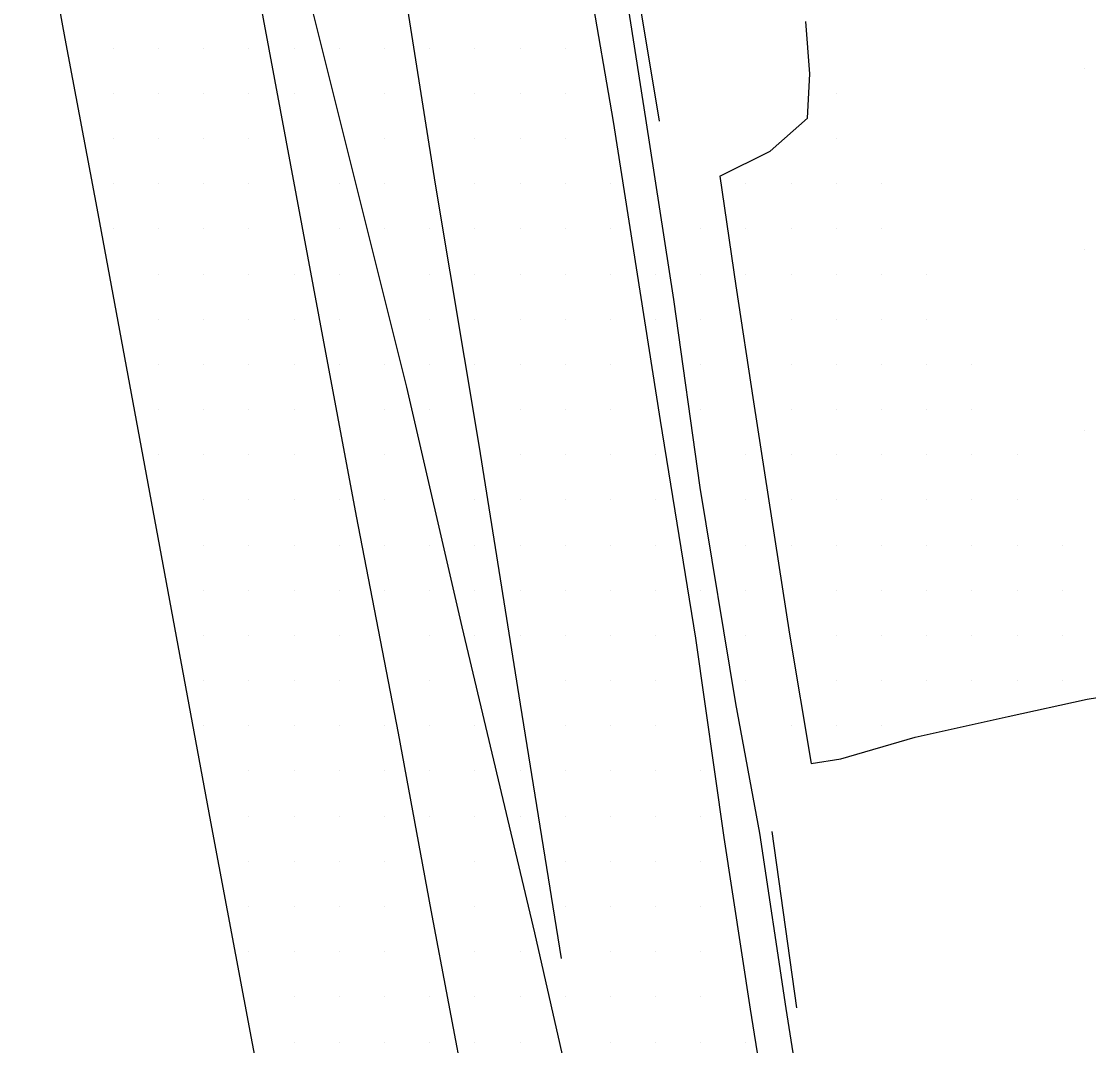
# Model space of a CAD drawing. Extents: x 1762120 to 1766775, y 709485 to 712965.
# Drawn here: x 1763881.2 to 1763940.2, y 712156 to 712212.7 of the extents above; entities that cross this region are included whole.
import ezdxf

# ---------------------------------------------------------------- set-up
doc = ezdxf.new("R2010")
doc.units = 0
for name, color, linetype in [('Exist DTM Drainline', 7, 'Continuous'), ('Exist DTM QL2 LIDAR Elevation Point', 7, 'Continuous'), ('Exist DTM Scan Elevation Point', 7, 'Continuous'), ('Exist Roads Change in Surface', 7, 'Continuous'), ('Exist Roads Curbs', 7, 'Continuous'), ('Exist Roads EOP', 7, 'Continuous'), ('Exist Roads EOT', 7, 'Continuous')]:
    doc.layers.add(name, color=color, linetype=linetype)

msp = doc.modelspace()

# ---------------------------------------------------------------- linework, layer by layer
at = {"layer": 'Exist DTM Drainline'}
for points in [[(1763915.713, 712207.354), (1763913.373, 712222.32), (1763910.997, 712237.034), (1763909.632, 712244.914)], [(1763922.013, 712167.811), (1763920.693, 712174.984), (1763918.718, 712186.93), (1763917.264, 712197.34), (1763915.713, 712207.354)], [(1763923.48, 712158.097), (1763922.013, 712167.811)], [(1763928.121, 712128.704), (1763923.48, 712158.097)]]:
    msp.add_lwpolyline(points, dxfattribs=at)
at = {"layer": 'Exist DTM QL2 LIDAR Elevation Point'}
for p, q in [((1763939.976, 712210.118), (1763939.976, 712210.118)), ((1763939.976, 712200.117), (1763939.976, 712200.117)), ((1763939.976, 712190.116), (1763939.976, 712190.116))]:
    msp.add_line(p, q, dxfattribs=at)
at = {"layer": 'Exist DTM Scan Elevation Point'}
for p, q in [((1763886.25, 712211.25), (1763886.25, 712211.25)), ((1763888.75, 712211.25), (1763888.75, 712211.25)), ((1763891.25, 712211.25), (1763891.25, 712211.25)), ((1763893.75, 712211.25), (1763893.75, 712211.25)), ((1763896.25, 712211.25), (1763896.25, 712211.25)), ((1763898.75, 712211.25), (1763898.75, 712211.25)), ((1763901.25, 712211.25), (1763901.25, 712211.25)), ((1763903.75, 712211.25), (1763903.75, 712211.25)), ((1763906.25, 712211.25), (1763906.25, 712211.25)), ((1763908.75, 712211.25), (1763908.75, 712211.25)), ((1763911.25, 712211.25), (1763911.25, 712211.25)), ((1763886.25, 712208.75), (1763886.25, 712208.75)), ((1763888.75, 712208.75), (1763888.75, 712208.75)), ((1763891.25, 712208.75), (1763891.25, 712208.75)), ((1763893.75, 712208.75), (1763893.75, 712208.75)), ((1763896.25, 712208.75), (1763896.25, 712208.75)), ((1763901.25, 712208.75), (1763901.25, 712208.75)), ((1763906.25, 712208.75), (1763906.25, 712208.75)), ((1763908.75, 712208.75), (1763908.75, 712208.75)), ((1763911.25, 712208.75), (1763911.25, 712208.75)), ((1763926.25, 712208.75), (1763926.25, 712208.75)), ((1763886.25, 712206.25), (1763886.25, 712206.25)), ((1763888.75, 712206.25), (1763888.75, 712206.25)), ((1763891.25, 712206.25), (1763891.25, 712206.25)), ((1763893.75, 712206.25), (1763893.75, 712206.25)), ((1763901.25, 712206.25), (1763901.25, 712206.25)), ((1763906.25, 712206.25), (1763906.25, 712206.25)), ((1763908.75, 712206.25), (1763908.75, 712206.25)), ((1763911.25, 712206.25), (1763911.25, 712206.25)), ((1763926.25, 712206.25), (1763926.25, 712206.25)), ((1763886.25, 712203.75), (1763886.25, 712203.75)), ((1763888.75, 712203.75), (1763888.75, 712203.75)), ((1763891.25, 712203.75), (1763891.25, 712203.75)), ((1763893.75, 712203.75), (1763893.75, 712203.75)), ((1763898.75, 712203.75), (1763898.75, 712203.75)), ((1763901.25, 712203.75), (1763901.25, 712203.75)), ((1763906.25, 712203.75), (1763906.25, 712203.75)), ((1763908.75, 712203.75), (1763908.75, 712203.75)), ((1763911.25, 712203.75), (1763911.25, 712203.75)), ((1763913.75, 712203.75), (1763913.75, 712203.75)), ((1763921.25, 712203.75), (1763921.25, 712203.75)), ((1763923.75, 712203.75), (1763923.75, 712203.75)), ((1763926.25, 712203.75), (1763926.25, 712203.75)), ((1763928.75, 712203.75), (1763928.75, 712203.75)), ((1763886.25, 712201.25), (1763886.25, 712201.25)), ((1763888.75, 712201.25), (1763888.75, 712201.25)), ((1763891.25, 712201.25), (1763891.25, 712201.25)), ((1763893.75, 712201.25), (1763893.75, 712201.25)), ((1763898.75, 712201.25), (1763898.75, 712201.25)), ((1763901.25, 712201.25), (1763901.25, 712201.25)), ((1763903.75, 712201.25), (1763903.75, 712201.25)), ((1763906.25, 712201.25), (1763906.25, 712201.25)), ((1763908.75, 712201.25), (1763908.75, 712201.25)), ((1763911.25, 712201.25), (1763911.25, 712201.25)), ((1763913.75, 712201.25), (1763913.75, 712201.25)), ((1763918.75, 712201.25), (1763918.75, 712201.25)), ((1763921.25, 712201.25), (1763921.25, 712201.25)), ((1763923.75, 712201.25), (1763923.75, 712201.25)), ((1763926.25, 712201.25), (1763926.25, 712201.25)), ((1763928.75, 712201.25), (1763928.75, 712201.25)), ((1763888.75, 712198.75), (1763888.75, 712198.75)), ((1763891.25, 712198.75), (1763891.25, 712198.75)), ((1763893.75, 712198.75), (1763893.75, 712198.75)), ((1763896.25, 712198.75), (1763896.25, 712198.75)), ((1763898.75, 712198.75), (1763898.75, 712198.75)), ((1763903.75, 712198.75), (1763903.75, 712198.75)), ((1763906.25, 712198.75), (1763906.25, 712198.75)), ((1763908.75, 712198.75), (1763908.75, 712198.75)), ((1763911.25, 712198.75), (1763911.25, 712198.75)), ((1763913.75, 712198.75), (1763913.75, 712198.75)), ((1763916.25, 712198.75), (1763916.25, 712198.75)), ((1763918.75, 712198.75), (1763918.75, 712198.75)), ((1763921.25, 712198.75), (1763921.25, 712198.75)), ((1763923.75, 712198.75), (1763923.75, 712198.75)), ((1763926.25, 712198.75), (1763926.25, 712198.75)), ((1763928.75, 712198.75), (1763928.75, 712198.75)), ((1763931.25, 712198.75), (1763931.25, 712198.75)), ((1763888.75, 712196.25), (1763888.75, 712196.25)), ((1763891.25, 712196.25), (1763891.25, 712196.25)), ((1763893.75, 712196.25), (1763893.75, 712196.25)), ((1763896.25, 712196.25), (1763896.25, 712196.25)), ((1763898.75, 712196.25), (1763898.75, 712196.25)), ((1763903.75, 712196.25), (1763903.75, 712196.25)), ((1763906.25, 712196.25), (1763906.25, 712196.25)), ((1763908.75, 712196.25), (1763908.75, 712196.25)), ((1763911.25, 712196.25), (1763911.25, 712196.25)), ((1763913.75, 712196.25), (1763913.75, 712196.25)), ((1763916.25, 712196.25), (1763916.25, 712196.25)), ((1763918.75, 712196.25), (1763918.75, 712196.25)), ((1763923.75, 712196.25), (1763923.75, 712196.25)), ((1763926.25, 712196.25), (1763926.25, 712196.25)), ((1763928.75, 712196.25), (1763928.75, 712196.25)), ((1763931.25, 712196.25), (1763931.25, 712196.25)), ((1763888.75, 712193.75), (1763888.75, 712193.75)), ((1763891.25, 712193.75), (1763891.25, 712193.75)), ((1763893.75, 712193.75), (1763893.75, 712193.75)), ((1763896.25, 712193.75), (1763896.25, 712193.75)), ((1763898.75, 712193.75), (1763898.75, 712193.75)), ((1763901.25, 712193.75), (1763901.25, 712193.75)), ((1763903.75, 712193.75), (1763903.75, 712193.75)), ((1763906.25, 712193.75), (1763906.25, 712193.75)), ((1763908.75, 712193.75), (1763908.75, 712193.75)), ((1763911.25, 712193.75), (1763911.25, 712193.75)), ((1763913.75, 712193.75), (1763913.75, 712193.75)), ((1763918.75, 712193.75), (1763918.75, 712193.75)), ((1763923.75, 712193.75), (1763923.75, 712193.75)), ((1763926.25, 712193.75), (1763926.25, 712193.75)), ((1763928.75, 712193.75), (1763928.75, 712193.75)), ((1763931.25, 712193.75), (1763931.25, 712193.75)), ((1763933.75, 712193.75), (1763933.75, 712193.75)), ((1763888.75, 712191.25), (1763888.75, 712191.25)), ((1763891.25, 712191.25), (1763891.25, 712191.25)), ((1763893.75, 712191.25), (1763893.75, 712191.25)), ((1763896.25, 712191.25), (1763896.25, 712191.25)), ((1763901.25, 712191.25), (1763901.25, 712191.25)), ((1763903.75, 712191.25), (1763903.75, 712191.25)), ((1763908.75, 712191.25), (1763908.75, 712191.25)), ((1763911.25, 712191.25), (1763911.25, 712191.25)), ((1763913.75, 712191.25), (1763913.75, 712191.25)), ((1763918.75, 712191.25), (1763918.75, 712191.25)), ((1763923.75, 712191.25), (1763923.75, 712191.25)), ((1763926.25, 712191.25), (1763926.25, 712191.25)), ((1763928.75, 712191.25), (1763928.75, 712191.25)), ((1763931.25, 712191.25), (1763931.25, 712191.25)), ((1763933.75, 712191.25), (1763933.75, 712191.25)), ((1763888.75, 712188.75), (1763888.75, 712188.75)), ((1763891.25, 712188.75), (1763891.25, 712188.75)), ((1763893.75, 712188.75), (1763893.75, 712188.75)), ((1763896.25, 712188.75), (1763896.25, 712188.75)), ((1763901.25, 712188.75), (1763901.25, 712188.75)), ((1763908.75, 712188.75), (1763908.75, 712188.75)), ((1763911.25, 712188.75), (1763911.25, 712188.75)), ((1763913.75, 712188.75), (1763913.75, 712188.75)), ((1763916.25, 712188.75), (1763916.25, 712188.75)), ((1763921.25, 712188.75), (1763921.25, 712188.75)), ((1763923.75, 712188.75), (1763923.75, 712188.75)), ((1763926.25, 712188.75), (1763926.25, 712188.75)), ((1763928.75, 712188.75), (1763928.75, 712188.75)), ((1763931.25, 712188.75), (1763931.25, 712188.75)), ((1763933.75, 712188.75), (1763933.75, 712188.75)), ((1763936.25, 712188.75), (1763936.25, 712188.75)), ((1763891.25, 712186.25), (1763891.25, 712186.25)), ((1763893.75, 712186.25), (1763893.75, 712186.25)), ((1763896.25, 712186.25), (1763896.25, 712186.25)), ((1763898.75, 712186.25), (1763898.75, 712186.25)), ((1763901.25, 712186.25), (1763901.25, 712186.25)), ((1763906.25, 712186.25), (1763906.25, 712186.25)), ((1763908.75, 712186.25), (1763908.75, 712186.25)), ((1763911.25, 712186.25), (1763911.25, 712186.25)), ((1763913.75, 712186.25), (1763913.75, 712186.25)), ((1763916.25, 712186.25), (1763916.25, 712186.25)), ((1763921.25, 712186.25), (1763921.25, 712186.25)), ((1763923.75, 712186.25), (1763923.75, 712186.25)), ((1763926.25, 712186.25), (1763926.25, 712186.25)), ((1763928.75, 712186.25), (1763928.75, 712186.25)), ((1763931.25, 712186.25), (1763931.25, 712186.25)), ((1763933.75, 712186.25), (1763933.75, 712186.25)), ((1763936.25, 712186.25), (1763936.25, 712186.25)), ((1763891.25, 712183.75), (1763891.25, 712183.75)), ((1763893.75, 712183.75), (1763893.75, 712183.75)), ((1763896.25, 712183.75), (1763896.25, 712183.75)), ((1763898.75, 712183.75), (1763898.75, 712183.75)), ((1763901.25, 712183.75), (1763901.25, 712183.75)), ((1763903.75, 712183.75), (1763903.75, 712183.75)), ((1763906.25, 712183.75), (1763906.25, 712183.75)), ((1763908.75, 712183.75), (1763908.75, 712183.75)), ((1763911.25, 712183.75), (1763911.25, 712183.75)), ((1763913.75, 712183.75), (1763913.75, 712183.75)), ((1763916.25, 712183.75), (1763916.25, 712183.75)), ((1763921.25, 712183.75), (1763921.25, 712183.75)), ((1763923.75, 712183.75), (1763923.75, 712183.75)), ((1763926.25, 712183.75), (1763926.25, 712183.75)), ((1763928.75, 712183.75), (1763928.75, 712183.75)), ((1763931.25, 712183.75), (1763931.25, 712183.75)), ((1763933.75, 712183.75), (1763933.75, 712183.75)), ((1763936.25, 712183.75), (1763936.25, 712183.75)), ((1763938.75, 712183.75), (1763938.75, 712183.75)), ((1763891.25, 712181.25), (1763891.25, 712181.25)), ((1763893.75, 712181.25), (1763893.75, 712181.25)), ((1763896.25, 712181.25), (1763896.25, 712181.25)), ((1763898.75, 712181.25), (1763898.75, 712181.25)), ((1763901.25, 712181.25), (1763901.25, 712181.25)), ((1763903.75, 712181.25), (1763903.75, 712181.25)), ((1763906.25, 712181.25), (1763906.25, 712181.25)), ((1763908.75, 712181.25), (1763908.75, 712181.25)), ((1763911.25, 712181.25), (1763911.25, 712181.25)), ((1763913.75, 712181.25), (1763913.75, 712181.25)), ((1763916.25, 712181.25), (1763916.25, 712181.25)), ((1763918.75, 712181.25), (1763918.75, 712181.25)), ((1763921.25, 712181.25), (1763921.25, 712181.25)), ((1763926.25, 712181.25), (1763926.25, 712181.25)), ((1763928.75, 712181.25), (1763928.75, 712181.25)), ((1763931.25, 712181.25), (1763931.25, 712181.25)), ((1763933.75, 712181.25), (1763933.75, 712181.25)), ((1763936.25, 712181.25), (1763936.25, 712181.25)), ((1763938.75, 712181.25), (1763938.75, 712181.25)), ((1763891.25, 712178.75), (1763891.25, 712178.75)), ((1763893.75, 712178.75), (1763893.75, 712178.75)), ((1763896.25, 712178.75), (1763896.25, 712178.75)), ((1763898.75, 712178.75), (1763898.75, 712178.75)), ((1763903.75, 712178.75), (1763903.75, 712178.75)), ((1763906.25, 712178.75), (1763906.25, 712178.75)), ((1763908.75, 712178.75), (1763908.75, 712178.75)), ((1763911.25, 712178.75), (1763911.25, 712178.75)), ((1763913.75, 712178.75), (1763913.75, 712178.75)), ((1763916.25, 712178.75), (1763916.25, 712178.75)), ((1763921.25, 712178.75), (1763921.25, 712178.75)), ((1763926.25, 712178.75), (1763926.25, 712178.75)), ((1763928.75, 712178.75), (1763928.75, 712178.75)), ((1763931.25, 712178.75), (1763931.25, 712178.75)), ((1763933.75, 712178.75), (1763933.75, 712178.75)), ((1763936.25, 712178.75), (1763936.25, 712178.75)), ((1763938.75, 712178.75), (1763938.75, 712178.75)), ((1763891.25, 712176.25), (1763891.25, 712176.25)), ((1763893.75, 712176.25), (1763893.75, 712176.25)), ((1763896.25, 712176.25), (1763896.25, 712176.25)), ((1763898.75, 712176.25), (1763898.75, 712176.25)), ((1763903.75, 712176.25), (1763903.75, 712176.25)), ((1763911.25, 712176.25), (1763911.25, 712176.25)), ((1763913.75, 712176.25), (1763913.75, 712176.25)), ((1763916.25, 712176.25), (1763916.25, 712176.25)), ((1763921.25, 712176.25), (1763921.25, 712176.25)), ((1763926.25, 712176.25), (1763926.25, 712176.25)), ((1763928.75, 712176.25), (1763928.75, 712176.25)), ((1763931.25, 712176.25), (1763931.25, 712176.25)), ((1763933.75, 712176.25), (1763933.75, 712176.25)), ((1763936.25, 712176.25), (1763936.25, 712176.25)), ((1763938.75, 712176.25), (1763938.75, 712176.25)), ((1763891.25, 712173.75), (1763891.25, 712173.75)), ((1763893.75, 712173.75), (1763893.75, 712173.75)), ((1763896.25, 712173.75), (1763896.25, 712173.75)), ((1763898.75, 712173.75), (1763898.75, 712173.75)), ((1763901.25, 712173.75), (1763901.25, 712173.75)), ((1763903.75, 712173.75), (1763903.75, 712173.75)), ((1763906.25, 712173.75), (1763906.25, 712173.75)), ((1763911.25, 712173.75), (1763911.25, 712173.75)), ((1763913.75, 712173.75), (1763913.75, 712173.75)), ((1763916.25, 712173.75), (1763916.25, 712173.75)), ((1763923.75, 712173.75), (1763923.75, 712173.75)), ((1763926.25, 712173.75), (1763926.25, 712173.75)), ((1763928.75, 712173.75), (1763928.75, 712173.75)), ((1763893.75, 712171.25), (1763893.75, 712171.25)), ((1763896.25, 712171.25), (1763896.25, 712171.25)), ((1763898.75, 712171.25), (1763898.75, 712171.25)), ((1763901.25, 712171.25), (1763901.25, 712171.25)), ((1763903.75, 712171.25), (1763903.75, 712171.25)), ((1763906.25, 712171.25), (1763906.25, 712171.25)), ((1763908.75, 712171.25), (1763908.75, 712171.25)), ((1763911.25, 712171.25), (1763911.25, 712171.25)), ((1763913.75, 712171.25), (1763913.75, 712171.25)), ((1763916.25, 712171.25), (1763916.25, 712171.25)), ((1763918.75, 712171.25), (1763918.75, 712171.25)), ((1763893.75, 712168.75), (1763893.75, 712168.75)), ((1763896.25, 712168.75), (1763896.25, 712168.75)), ((1763898.75, 712168.75), (1763898.75, 712168.75)), ((1763901.25, 712168.75), (1763901.25, 712168.75)), ((1763903.75, 712168.75), (1763903.75, 712168.75)), ((1763906.25, 712168.75), (1763906.25, 712168.75)), ((1763908.75, 712168.75), (1763908.75, 712168.75)), ((1763911.25, 712168.75), (1763911.25, 712168.75)), ((1763913.75, 712168.75), (1763913.75, 712168.75)), ((1763916.25, 712168.75), (1763916.25, 712168.75)), ((1763918.75, 712168.75), (1763918.75, 712168.75)), ((1763893.75, 712166.25), (1763893.75, 712166.25)), ((1763896.25, 712166.25), (1763896.25, 712166.25)), ((1763898.75, 712166.25), (1763898.75, 712166.25)), ((1763901.25, 712166.25), (1763901.25, 712166.25)), ((1763906.25, 712166.25), (1763906.25, 712166.25)), ((1763911.25, 712166.25), (1763911.25, 712166.25)), ((1763913.75, 712166.25), (1763913.75, 712166.25)), ((1763916.25, 712166.25), (1763916.25, 712166.25)), ((1763918.75, 712166.25), (1763918.75, 712166.25)), ((1763893.75, 712163.75), (1763893.75, 712163.75)), ((1763896.25, 712163.75), (1763896.25, 712163.75)), ((1763898.75, 712163.75), (1763898.75, 712163.75)), ((1763901.25, 712163.75), (1763901.25, 712163.75)), ((1763906.25, 712163.75), (1763906.25, 712163.75)), ((1763911.25, 712163.75), (1763911.25, 712163.75)), ((1763913.75, 712163.75), (1763913.75, 712163.75)), ((1763916.25, 712163.75), (1763916.25, 712163.75)), ((1763918.75, 712163.75), (1763918.75, 712163.75)), ((1763893.75, 712161.25), (1763893.75, 712161.25)), ((1763896.25, 712161.25), (1763896.25, 712161.25)), ((1763898.75, 712161.25), (1763898.75, 712161.25)), ((1763901.25, 712161.25), (1763901.25, 712161.25)), ((1763906.25, 712161.25), (1763906.25, 712161.25)), ((1763908.75, 712161.25), (1763908.75, 712161.25)), ((1763913.75, 712161.25), (1763913.75, 712161.25)), ((1763916.25, 712161.25), (1763916.25, 712161.25)), ((1763918.75, 712161.25), (1763918.75, 712161.25)), ((1763896.25, 712158.75), (1763896.25, 712158.75)), ((1763898.75, 712158.75), (1763898.75, 712158.75)), ((1763901.25, 712158.75), (1763901.25, 712158.75)), ((1763903.75, 712158.75), (1763903.75, 712158.75)), ((1763906.25, 712158.75), (1763906.25, 712158.75)), ((1763908.75, 712158.75), (1763908.75, 712158.75)), ((1763911.25, 712158.75), (1763911.25, 712158.75)), ((1763913.75, 712158.75), (1763913.75, 712158.75)), ((1763916.25, 712158.75), (1763916.25, 712158.75)), ((1763918.75, 712158.75), (1763918.75, 712158.75)), ((1763896.25, 712156.25), (1763896.25, 712156.25)), ((1763898.75, 712156.25), (1763898.75, 712156.25)), ((1763901.25, 712156.25), (1763901.25, 712156.25)), ((1763903.75, 712156.25), (1763903.75, 712156.25)), ((1763906.25, 712156.25), (1763906.25, 712156.25)), ((1763908.75, 712156.25), (1763908.75, 712156.25)), ((1763913.75, 712156.25), (1763913.75, 712156.25)), ((1763916.25, 712156.25), (1763916.25, 712156.25)), ((1763918.75, 712156.25), (1763918.75, 712156.25)), ((1763921.25, 712156.25), (1763921.25, 712156.25))]:
    msp.add_line(p, q, dxfattribs=at)
at = {"layer": 'Exist Roads Change in Surface'}
msp.add_lwpolyline([(1763919.813, 712204.163), (1763920.693, 712198.092), (1763921.675, 712191.675), (1763923.659, 712178.826), (1763924.861, 712171.66)], dxfattribs=at)
at = {"layer": 'Exist Roads Curbs'}
msp.add_line((1763924.059, 712158.14), (1763922.696, 712167.895), dxfattribs=at)
msp.add_lwpolyline([(1763916.461, 712207.219), (1763913.944, 712222.42), (1763911.606, 712237.123), (1763910.249, 712245.004)], dxfattribs=at)
at = {"layer": 'Exist Roads EOP'}
for points in [[(1763875.69, 712253.68), (1763876.187, 712251.089), (1763876.45, 712250.779), (1763877.931, 712241.887), (1763880.077, 712229.741), (1763881.556, 712222.74), (1763883.554, 712211.795), (1763885.385, 712202.094), (1763888.341, 712186.163), (1763891.617, 712168.43), (1763894.389, 712153.706), (1763897.439, 712139.588), (1763899.974, 712126.282), (1763902.079, 712116.508), (1763904.458, 712106.07), (1763906.435, 712094.253), (1763909.279, 712080.667), (1763910.789, 712072.399), (1763913.601, 712057.046), (1763915.761, 712046.178), (1763917.192, 712039.393), (1763918.729, 712029.926), (1763921.05, 712019.329)], [(1763916.517, 712190.645), (1763913.914, 712207.191), (1763911.369, 712221.969), (1763909.049, 712236.75), (1763907.707, 712244.633)], [(1763919.813, 712204.163), (1763922.591, 712205.548), (1763924.648, 712207.384), (1763924.777, 712209.839), (1763924.564, 712212.735)], [(1763926.406, 712127.211), (1763924.021, 712142.293), (1763921.492, 712158.063), (1763920.036, 712167.569), (1763918.467, 712178.594), (1763916.517, 712190.645)], [(1763924.861, 712171.66), (1763926.507, 712171.922), (1763930.612, 712173.114), (1763935.751, 712174.258), (1763940.134, 712175.221), (1763943.893, 712175.832)]]:
    msp.add_lwpolyline(points, dxfattribs=at)
at = {"layer": 'Exist Roads EOT'}
for points in [[(1763888.74, 712250.17), (1763889.908, 712244.577), (1763893.52, 712229.245), (1763897.161, 712213.741), (1763902.474, 712192.486), (1763905.524, 712179.225), (1763909.552, 712162.297), (1763912.854, 712147.734), (1763914.196, 712139.835), (1763916.04, 712128.461), (1763919.117, 712110.617), (1763921.066, 712099.03), (1763923.721, 712082.01), (1763926.766, 712063.721), (1763928.021, 712055.803), (1763937.217, 711999.773), (1763939.173, 711988.263), (1763942.184, 711970.965), (1763943.583, 711962.219), (1763948.254, 711934.619)], [(1763911.038, 712160.866), (1763908.778, 712174.954), (1763906.484, 712189.278), (1763904.072, 712203.726), (1763901.563, 712219.608), (1763899.252, 712234.018), (1763896.82, 712249.02)], [(1763888.679, 712245.247), (1763891.13, 712231.495), (1763894.217, 712214.575), (1763897.612, 712196.376), (1763899.684, 712185.357), (1763902.001, 712173.347), (1763903.807, 712163.54), (1763905.767, 712153.212), (1763907.732, 712142.904), (1763909.774, 712132.184), (1763912.28, 712118.857), (1763913.942, 712110.129), (1763915.968, 712099.627), (1763919.239, 712082.656), (1763922.2, 712067.438), (1763924.979, 712052.813), (1763928.34, 712034.928), (1763929.822, 712027.474), (1763934.384, 712002.823), (1763936.062, 711994.622), (1763937.101, 711988.835), (1763937.967, 711984.432)]]:
    msp.add_lwpolyline(points, dxfattribs=at)

doc.saveas('drawing.dxf')
